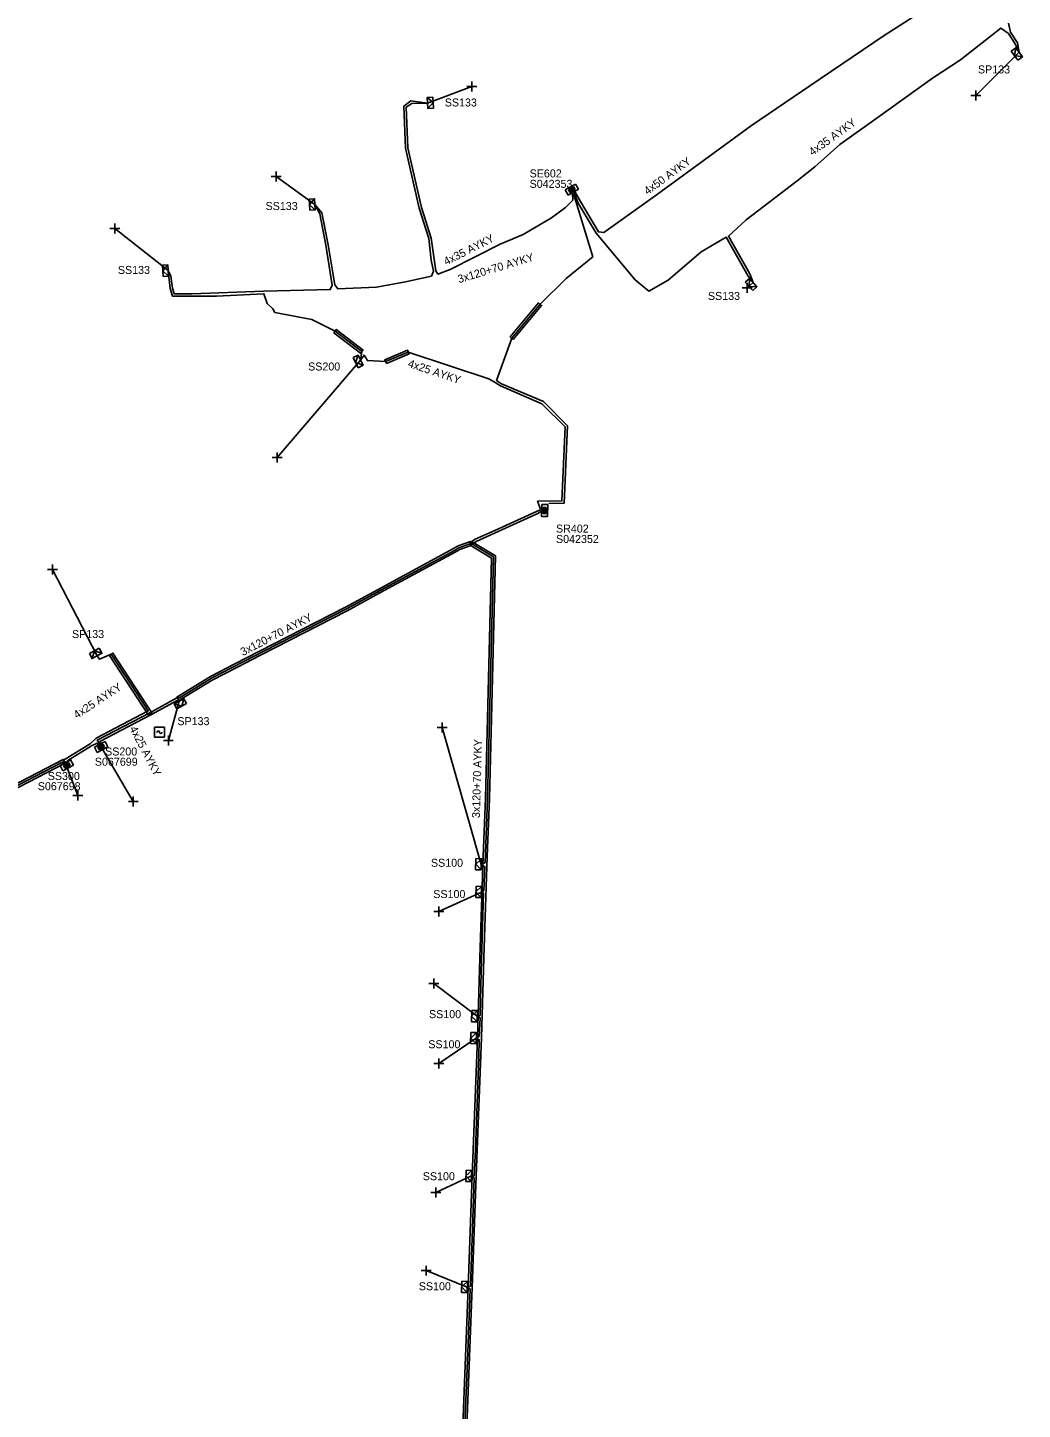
# Model space of a CAD drawing. Extents: x -748492 to -735633, y -1146251 to -1139940.
# Drawn here: x -736548.1 to -736423.7, y -1144633.7 to -1144461 of the extents above; entities that cross this region are included whole.
import ezdxf

# ---------------------------------------------------------------- set-up
doc = ezdxf.new("R2010")
doc.units = 0
for name, color, linetype in [('Vrstva 1', 7, 'Continuous'), ('Vrstva 20', 7, 'Continuous'), ('Vrstva 28', 7, 'Continuous'), ('Vrstva 29', 7, 'Continuous'), ('Vrstva 30', 7, 'Continuous'), ('Vrstva 31', 7, 'Continuous'), ('Vrstva 33', 7, 'Continuous'), ('Vrstva 34', 7, 'Continuous'), ('Vrstva 5', 7, 'Continuous'), ('Vrstva 52', 7, 'Continuous'), ('Vrstva 54', 7, 'Continuous'), ('Vrstva 59', 7, 'Continuous'), ('Vrstva 6', 7, 'Continuous'), ('Vrstva 8', 7, 'Continuous'), ('Vrstva 9', 7, 'Continuous')]:
    doc.layers.add(name, color=color, linetype=linetype)

# ---------------------------------------------------------------- blocks, each defined once
blk = doc.blocks.new('NN800')
at = {"layer": 'Vrstva 1'}
for points in [[(-0.44, 0.44), (0.44, -0.44)], [(-0.44, -0.44), (0.44, 0.44)]]:
    blk.add_lwpolyline(points, dxfattribs=at)
blk = doc.blocks.new('NN620')
at = {"layer": 'Vrstva 8'}
for points in [[(0.75, 0), (-0.75, 0)], [(-0.75, 0), (-0.75, -0.75)], [(0.75, -0.75), (0.75, 0)], [(-0.75, -0.75), (0.75, -0.75)], [(0.37, -0.18), (-0.38, -0.18)], [(-0.38, -0.18), (-0.38, -0.56)], [(-0.38, -0.56), (0.37, -0.56)], [(0.32, -0.23), (-0.33, -0.23)], [(-0.33, -0.23), (-0.33, -0.51)], [(-0.33, -0.51), (0.32, -0.51)], [(0.27, -0.27), (-0.28, -0.27)], [(-0.28, -0.27), (-0.28, -0.46)], [(-0.28, -0.46), (0.27, -0.46)], [(0.23, -0.32), (-0.23, -0.32)], [(-0.23, -0.32), (-0.23, -0.42)], [(-0.23, -0.42), (0.23, -0.42)], [(-0.19, -0.37), (0.19, -0.37)], [(0.23, -0.42), (0.23, -0.32)], [(0.27, -0.46), (0.27, -0.27)], [(0.32, -0.51), (0.32, -0.23)], [(0.37, -0.56), (0.37, -0.18)]]:
    blk.add_lwpolyline(points, dxfattribs=at)
blk = doc.blocks.new('NN630')
at = {"layer": 'Vrstva 9'}
for points in [[(0, -0.7), (-0.7, 0)], [(-0.7, -0.7), (-0.7, 0), (0.7, 0), (0.7, -0.7)], [(-0.7, -0.7), (0.7, -0.7)], [(0, -0.7), (0.7, 0)]]:
    blk.add_lwpolyline(points, dxfattribs=at)
blk = doc.blocks.new('NN740')
at = {"layer": 'Vrstva 1'}
for points in [[(0.62, 0.62), (-0.63, 0.62)], [(-0.63, 0.62), (-0.63, -0.63)], [(0, 0), (0, 0.01), (0, 0.03), (-0.01, 0.05), (-0.01, 0.06), (-0.02, 0.08), (-0.03, 0.09), (-0.04, 0.1), (-0.05, 0.11), (-0.06, 0.12), (-0.08, 0.13), (-0.09, 0.14), (-0.11, 0.14), (-0.12, 0.15), (-0.14, 0.15), (-0.15, 0.15), (-0.17, 0.15), (-0.18, 0.15), (-0.2, 0.15), (-0.21, 0.14), (-0.23, 0.13), (-0.24, 0.12), (-0.26, 0.11), (-0.27, 0.1), (-0.28, 0.09), (-0.29, 0.08), (-0.29, 0.06), (-0.3, 0.05), (-0.3, 0.03), (-0.31, 0.02), (-0.31, 0), (-0.31, 0)], [(0.62, -0.63), (0.62, 0.62)], [(-0.63, -0.63), (0.62, -0.63)], [(0, 0), (0, -0.02), (0, -0.03), (0.01, -0.05), (0.01, -0.06), (0.02, -0.08), (0.03, -0.09), (0.04, -0.1), (0.05, -0.11), (0.06, -0.12), (0.07, -0.13), (0.09, -0.14), (0.1, -0.15), (0.12, -0.15), (0.13, -0.15), (0.15, -0.15), (0.16, -0.15), (0.18, -0.15), (0.19, -0.15), (0.21, -0.14), (0.22, -0.14), (0.24, -0.13), (0.25, -0.12), (0.26, -0.11), (0.27, -0.09), (0.28, -0.08), (0.29, -0.07), (0.29, -0.05), (0.3, -0.04), (0.3, -0.02), (0.3, -0.01), (0.3, -0.01)]]:
    blk.add_lwpolyline(points, dxfattribs=at)

msp = doc.modelspace()

# ---------------------------------------------------------------- linework, layer by layer
at = {"layer": 'Vrstva 20'}
for points in [[(-736487.37, -1144499.98), (-736487.75, -1144499.66), (-736484.2, -1144495.42), (-736483.82, -1144495.74)], [(-736509.8, -1144499.16), (-736509.5, -1144498.76), (-736506.15, -1144501.31), (-736506.45, -1144501.71)], [(-736503.23, -1144502.98), (-736503.43, -1144502.52), (-736500.59, -1144501.33), (-736500.39, -1144501.79)], [(-736492.55, -1144525.72), (-736494.06, -1144526.25), (-736494.61, -1144526.57), (-736504.04, -1144531.68), (-736508.12, -1144533.9), (-736518.97, -1144539.46), (-736521.94, -1144540.99), (-736525, -1144542.56), (-736529.17, -1144545.1), (-736529.43, -1144544.68), (-736525.24, -1144542.12), (-736522.17, -1144540.54), (-736519.2, -1144539.01), (-736508.36, -1144533.46), (-736504.28, -1144531.24), (-736494.85, -1144526.13), (-736494.27, -1144525.79), (-736492.71, -1144525.24)], [(-736537.86, -1144539.48), (-736537.44, -1144539.2), (-736532.55, -1144546.65), (-736532.97, -1144546.93)], [(-736570.37, -1144567.26), (-736570.62, -1144566.82), (-736567.08, -1144564.84), (-736563.1, -1144562.71), (-736555.34, -1144558.55), (-736543.64, -1144552.49), (-736543.41, -1144552.93), (-736555.1, -1144558.99), (-736562.86, -1144563.15), (-736566.84, -1144565.28)]]:
    msp.add_lwpolyline(points, close=True, dxfattribs=at)
msp.add_lwpolyline([(-736493.68, -1144635.8), (-736492.99, -1144618.45), (-736492.49, -1144604.49), (-736491.85, -1144587.28), (-736491.53, -1144577.27), (-736491.11, -1144564.59), (-736490.85, -1144557.34), (-736490.54, -1144545.7), (-736490.1, -1144527.31), (-736492.76, -1144525.69), (-736492.5, -1144525.27), (-736489.6, -1144527.03), (-736490.04, -1144545.72), (-736490.35, -1144557.36), (-736490.61, -1144564.61), (-736491.03, -1144577.29), (-736491.35, -1144587.3), (-736491.99, -1144604.51), (-736492.49, -1144618.47), (-736493.18, -1144635.82)], dxfattribs=at)
at = {"layer": 'Vrstva 5'}
for points in [[(-736432.75, -1144456.69), (-736440.97, -1144461.98), (-736450.27, -1144468.31), (-736457.57, -1144473.23), (-736469.31, -1144481.84), (-736476.05, -1144486.63), (-736476.72, -1144486.55), (-736478.97, -1144482.75), (-736479.63, -1144481.6)], [(-736479.74, -1144481.67), (-736479.24, -1144482.96), (-736476.98, -1144486.71), (-736472.11, -1144492.55), (-736470.41, -1144493.94), (-736468, -1144492.59), (-736463.85, -1144489.03), (-736460.72, -1144487.21), (-736457.98, -1144492.07), (-736457.36, -1144492.88), (-736457.78, -1144491.77), (-736460.46, -1144487.07), (-736458.22, -1144485.02), (-736451.86, -1144480.18), (-736449.67, -1144478.42), (-736446.51, -1144475.62), (-736442.02, -1144472.4), (-736434.95, -1144467.35), (-736431.43, -1144465.04), (-736426.4, -1144461.08), (-736425.44, -1144461.76), (-736424.6, -1144463.03), (-736424.11, -1144464.09), (-736424.32, -1144462.9), (-736425.19, -1144461.6), (-736425.41, -1144460.44)], [(-736479.97, -1144481.8), (-736479.9, -1144482.57), (-736480.83, -1144483.51), (-736482.57, -1144484.78), (-736486.13, -1144486.87), (-736489, -1144488.1), (-736495.27, -1144491.26), (-736496.79, -1144491.82), (-736497.06, -1144491.41), (-736497.63, -1144487.32), (-736498.83, -1144483.49), (-736500.53, -1144476.05), (-736500.74, -1144470.96), (-736500.07, -1144470.48), (-736498.08, -1144470.44), (-736500.16, -1144470.18), (-736501.04, -1144470.82), (-736500.83, -1144476.09), (-736499.12, -1144483.57), (-736497.93, -1144487.38), (-736497.62, -1144490.1), (-736497.36, -1144491.47), (-736497.6, -1144492.06), (-736500.84, -1144492.77), (-736504.47, -1144493.47), (-736509.32, -1144493.67), (-736509.7, -1144493.15), (-736510.5, -1144488.15), (-736511.29, -1144484.16), (-736512.16, -1144483.11), (-736511.57, -1144484.28), (-736510.8, -1144488.21), (-736510, -1144493.19), (-736510.26, -1144493.75), (-736518.57, -1144493.97), (-736527.58, -1144494.27), (-736529.76, -1144494.3), (-736529.99, -1144493.56), (-736530.2, -1144492.08), (-736530.51, -1144491.37)], [(-736479.85, -1144481.73), (-736479.69, -1144482.16), (-736477.42, -1144489.68), (-736480.73, -1144492.38), (-736484.01, -1144495.58), (-736487.56, -1144499.82), (-736489.45, -1144505.1), (-736488.82, -1144505.52), (-736483.6, -1144507.76), (-736480.59, -1144510.78), (-736481, -1144520.47), (-736482.92, -1144520.5)], [(-736530.51, -1144491.37), (-736530.29, -1144493.64), (-736529.98, -1144494.6), (-736524.48, -1144494.59), (-736518.55, -1144494.27), (-736518.15, -1144495.5), (-736517.43, -1144496.17), (-736517.18, -1144496.62), (-736512.55, -1144497.49), (-736509.65, -1144498.96), (-736506.3, -1144501.51), (-736506.46, -1144502.58), (-736506.03, -1144501.95), (-736505.61, -1144502.63), (-736503.33, -1144502.75), (-736500.49, -1144501.56), (-736490.44, -1144504.93), (-736489.61, -1144505.35), (-736488.96, -1144505.78), (-736483.78, -1144508.02), (-736480.89, -1144510.9), (-736481.28, -1144520.17), (-736484.33, -1144520.22), (-736483.95, -1144521.21)], [(-736539.08, -1144550.59), (-736539.4, -1144550.08), (-736537.24, -1144548.95), (-736532.83, -1144546.66), (-736529.37, -1144544.76), (-736529.1, -1144544.77), (-736528.16, -1144544.19), (-736525.12, -1144542.34), (-736522.44, -1144540.97), (-736518.48, -1144538.92), (-736508.24, -1144533.68), (-736503.92, -1144531.33), (-736494.73, -1144526.35), (-736494.16, -1144526.02), (-736492.8, -1144525.54), (-736492.71, -1144525.35), (-736492.13, -1144524.97), (-736489.65, -1144523.85), (-736483.99, -1144521.28), (-736483.81, -1144521.36)], [(-736493.42, -1144635.66), (-736493.06, -1144626.62), (-736492.75, -1144618.69), (-736493.12, -1144618.43), (-736492.73, -1144618.31), (-736492.44, -1144609.92), (-736492.25, -1144604.78), (-736492.59, -1144604.55), (-736492.24, -1144604.5), (-736492.09, -1144601.28), (-736491.69, -1144589.62), (-736491.61, -1144587.52), (-736491.99, -1144587.33), (-736491.61, -1144587.11), (-736491.52, -1144584.78), (-736491.87, -1144584.58), (-736491.52, -1144584.48), (-736491.36, -1144578.98), (-736491.07, -1144569.21), (-736491.34, -1144569.06), (-736491.05, -1144568.9), (-736490.92, -1144565.89), (-736491.36, -1144565.6), (-736490.89, -1144565.37), (-736490.6, -1144557.35), (-736490.29, -1144545.71), (-736489.85, -1144527.17), (-736492.48, -1144525.57), (-736491.99, -1144525.23), (-736484.19, -1144521.69), (-736483.94, -1144521.49)], [(-736543.19, -1144552.8), (-736543.06, -1144552.62), (-736540.12, -1144550.8), (-736539.41, -1144550.43), (-736539.22, -1144550.69)], [(-736570.2, -1144567.09), (-736570.22, -1144566.9), (-736563.34, -1144563.13), (-736555.48, -1144558.9), (-736555.03, -1144559.12), (-736554.94, -1144558.62), (-736551.84, -1144557.01), (-736543.73, -1144552.82), (-736543.49, -1144552.98)]]:
    msp.add_lwpolyline(points, dxfattribs=at)
at = {"layer": 'Vrstva 52'}
for points in [[(-736543.38, -1144552.89), (-736543.6, -1144552.58), (-736540.28, -1144550.54), (-736539.54, -1144549.81), (-736533.02, -1144546.41), (-736534.4, -1144544.3), (-736537.65, -1144539.34), (-736539.13, -1144539.96), (-736539.42, -1144539.54)], [(-736538.92, -1144550.53), (-736539.07, -1144550.24), (-736532.69, -1144546.92), (-736529.41, -1144545.13), (-736529.16, -1144545.22)]]:
    msp.add_lwpolyline(points, dxfattribs=at)
at = {"layer": 'Vrstva 59'}
for points in [[(-736424.11, -1144464.09), (-736429.5, -1144469.5)], [(-736498.08, -1144470.44), (-736492.56, -1144468.38)], [(-736512.16, -1144483.11), (-736517, -1144479.63)], [(-736530.51, -1144491.37), (-736537.19, -1144486.13)], [(-736457.36, -1144492.88), (-736458.1, -1144493.55)], [(-736506.46, -1144502.58), (-736516.88, -1144514.75)], [(-736539.42, -1144539.54), (-736545, -1144528.75)], [(-736529.16, -1144545.22), (-736530.5, -1144550.13)], [(-736491.36, -1144565.6), (-736496.25, -1144548.5)], [(-736538.74, -1144551.18), (-736534.88, -1144557.75)], [(-736543.14, -1144553.52), (-736541.81, -1144557)], [(-736491.34, -1144569.06), (-736496.69, -1144571.5)], [(-736491.87, -1144584.58), (-736497.31, -1144580.5)], [(-736491.99, -1144587.33), (-736496.69, -1144590.5)], [(-736492.59, -1144604.55), (-736497.06, -1144606.63)], [(-736493.12, -1144618.43), (-736498.25, -1144616.38)]]:
    msp.add_lwpolyline(points, dxfattribs=at)

# ---------------------------------------------------------------- block references
at = {"layer": 'Vrstva 28'}
for p, rotation in [((-736479.86, -1144481.59), -150.34639997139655), ((-736483.81, -1144521.36), 89.13847495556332), ((-736539.08, -1144550.59), 28.18948049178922), ((-736543.38, -1144552.89), 28.060197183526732)]:
    msp.add_blockref('NN620', p, dxfattribs=dict(at, rotation=rotation))
at = {"layer": 'Vrstva 31'}
for p, rotation in [((-736424.11, -1144464.09), -53.33436393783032), ((-736498.08, -1144470.44), 93.8950972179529), ((-736512.16, -1144483.11), -86.60364169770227), ((-736530.51, -1144491.37), -86.70557219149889), ((-736457.36, -1144492.88), -47.64617497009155), ((-736506.46, -1144502.58), -63.78475833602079), ((-736539.42, -1144539.54), -151.59635830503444), ((-736529.16, -1144545.22), 28.180736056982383), ((-736491.36, -1144565.6), -92.44581946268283), ((-736491.34, -1144569.06), -91.8215138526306), ((-736491.87, -1144584.58), -91.42911951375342), ((-736491.99, -1144587.33), -91.67239440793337), ((-736492.59, -1144604.55), -92.10052219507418), ((-736493.12, -1144618.43), -91.90338892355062)]:
    msp.add_blockref('NN630', p, dxfattribs=dict(at, rotation=rotation))
at = {"layer": 'Vrstva 34'}
for p, rotation in [((-736492.56, -1144468.38), 45), ((-736429.5, -1144469.5), 45), ((-736517, -1144479.63), 45), ((-736537.19, -1144486.13), 44.99999995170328), ((-736458.1, -1144493.55), 45), ((-736516.88, -1144514.75), 45), ((-736545, -1144528.75), 45), ((-736496.25, -1144548.5), 45), ((-736530.5, -1144550.13), 45), ((-736541.81, -1144557), 45), ((-736534.88, -1144557.75), 45), ((-736496.69, -1144571.5), 44.99999995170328), ((-736497.31, -1144580.5), 45), ((-736496.69, -1144590.5), 44.99999995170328), ((-736497.06, -1144606.63), 45), ((-736498.25, -1144616.38), 45)]:
    msp.add_blockref('NN800', p, dxfattribs=dict(at, rotation=rotation))
msp.add_blockref('NN740', (-736531.6, -1144549.08), dxfattribs=at)

# ---------------------------------------------------------------- texts
at = {"layer": 'Vrstva 29'}
for s, p in [('S042353', (-736485.32, -1144481.04)), ('S042352', (-736482.02, -1144525.43)), ('S067699', (-736539.69, -1144553.27)), ('S067698', (-736546.83, -1144556.33))]:
    msp.add_text(s, height=1, dxfattribs=at).set_placement(p)
at = {"layer": 'Vrstva 30'}
for s, p in [('SE602', (-736485.32, -1144479.74)), ('SR402', (-736482.02, -1144524.13)), ('SS200', (-736538.41, -1144551.99)), ('SS300', (-736545.58, -1144555.06))]:
    msp.add_text(s, height=1, dxfattribs=at).set_placement(p)
at = {"layer": 'Vrstva 33'}
for s, p in [('SP133', (-736429.25, -1144466.74)), ('SS133', (-736495.93, -1144470.87)), ('SS133', (-736518.34, -1144483.81)), ('SS133', (-736536.81, -1144491.8)), ('SS133', (-736463.02, -1144495.05)), ('SS200', (-736513.02, -1144503.87)), ('SP133', (-736542.55, -1144537.31)), ('SP133', (-736529.37, -1144548.2)), ('SS100', (-736497.66, -1144565.9)), ('SS100', (-736497.37, -1144569.81)), ('SS100', (-736497.9, -1144584.82)), ('SS100', (-736497.99, -1144588.58)), ('SS100', (-736498.68, -1144605.08)), ('SS100', (-736499.18, -1144618.83))]:
    msp.add_text(s, height=1, dxfattribs=at).set_placement(p)
at = {"layer": 'Vrstva 54'}
for rotation, p in [(33.234, (-736541.95, -1144547.44)), (297.558, (-736535.39, -1144548.62))]:
    msp.add_text('4x25 AYKY', height=1, rotation=rotation, dxfattribs=at).set_placement(p)
at = {"layer": 'Vrstva 6'}
for s, rotation, p in [('4x35 AYKY', 35.646, (-736449.95, -1144477.08)), ('4x50 AYKY', 36.256, (-736470.57, -1144481.97)), ('4x35 AYKY', 26.748, (-736495.76, -1144490.76)), ('3x120+70 AYKY', 16.782, (-736494.14, -1144492.96)), ('4x25 AYKY', 341.462, (-736500.62, -1144503.39)), ('3x120+70 AYKY', 27.37, (-736521.17, -1144539.57)), ('3x120+70 AYKY', 88.475, (-736491.54, -1144559.82))]:
    msp.add_text(s, height=1, rotation=rotation, dxfattribs=at).set_placement(p)

doc.saveas('drawing.dxf')
